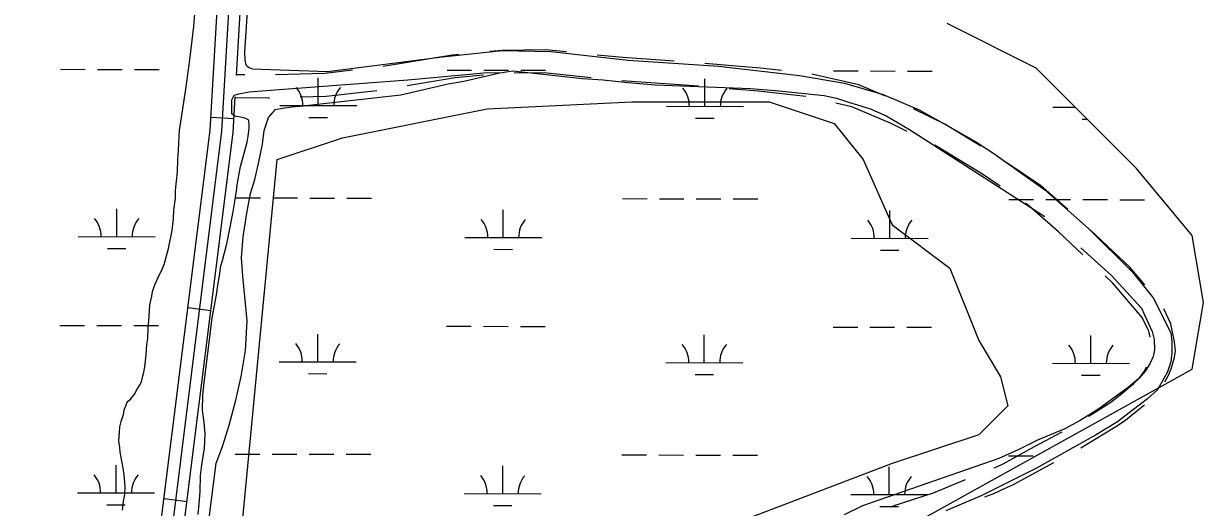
# Model space of a CAD drawing. Extents: x 3219052 to 3256913, y 800770 to 826146.
# Drawn here: x 3240658 to 3242190, y 818322 to 818950 of the extents above; entities that cross this region are included whole.
import ezdxf

# ---------------------------------------------------------------- set-up
doc = ezdxf.new("R2010")
doc.units = 0
for name, color, linetype in [('V-ROAD-CNTR', 7, 'Continuous'), ('V-SITE-VEGE', 7, 'Continuous'), ('V-TOPO-SHOR', 7, 'Continuous'), ('V-WETL-SWMP', 7, 'Continuous')]:
    doc.layers.add(name, color=color, linetype=linetype)

msp = doc.modelspace()

# ---------------------------------------------------------------- linework, layer by layer
at = {"layer": 'V-ROAD-CNTR'}
for p, q in [((3240945.8, 818883.5), (3240935.3, 818883.6)), ((3241534.8, 818868.7), (3241435, 818875.8)), ((3240901.6, 818828.4), (3240931.6, 818826.7)), ((3240871.8, 818581.3), (3240901.6, 818577.5)), ((3240840.8, 818333.2), (3240870.6, 818329.5))]:
    msp.add_line(p, q, dxfattribs=at)
for points in [[(3240834.6, 818283.6), (3240900.6, 818811.4), (3240942.9, 819537.8), (3240995.8, 820063), (3241040.3, 820494), (3241056, 820793.9), (3241055.1, 820808.3), (3241047.7, 820825.1), (3241037.9, 820840), (3241018.2, 820853.7), (3241002.6, 820861.2), (3240820.3, 820897.6), (3240425, 820976.8)], [(3240427.6, 820991.6), (3240823.2, 820912.3), (3241007.4, 820875.6), (3241025.8, 820866.7), (3241048.9, 820850.7), (3241061, 820832.2), (3241069.9, 820811.8), (3241071, 820794), (3241055.3, 820492.8), (3241010.8, 820061.5), (3240957.8, 819536.6), (3240915.6, 818810.1), (3240849.5, 818281.7)], [(3240934.8, 818882.7), (3240972.8, 819535.5), (3241025.7, 820059.9), (3241070.3, 820491.6), (3241086, 820794.1), (3241084.7, 820815.4), (3241074.2, 820839.4), (3241069, 820847.3)], [(3241223.9, 818909.9), (3241214.9, 818909.1), (3241125.1, 818894.2)], [(3241363.5, 818913.1), (3241335.7, 818915.8), (3241280.2, 818915.2), (3241263.7, 818913.7)], [(3241503, 818901), (3241436.5, 818905.8), (3241403.3, 818909.1)], [(3241642.4, 818889), (3241615, 818892), (3241542.9, 818898.1)], [(3241085.5, 818889.3), (3241049.4, 818885), (3240985.7, 818883.3)], [(3241255.6, 818882.8), (3241218.8, 818879.3), (3241156.6, 818869)], [(3241395.2, 818879.7), (3241334.4, 818885.8), (3241295.5, 818885.4)], [(3241777.6, 818855.8), (3241743.1, 818870.5), (3241682.1, 818884.3)], [(3241117.1, 818862.8), (3241051.5, 818855.1), (3241017.6, 818854.2)], [(3241674.1, 818855.4), (3241612.1, 818862.2), (3241574.6, 818865.3)], [(3240864.4, 818279.9), (3240930.5, 818808.7), (3240933.2, 818854.8)], [(3240977.6, 818853.1), (3240976.1, 818853.1), (3240933.2, 818853.7)], [(3241805.8, 818809.8), (3241785.1, 818820), (3241733.8, 818841.8), (3241713.1, 818846.5)], [(3241901.4, 818790.8), (3241854.5, 818819.2), (3241814, 818839.2)], [(3241926.3, 818739), (3241903.5, 818754.5), (3241841.6, 818792)], [(3242014.4, 818708.6), (3241978.9, 818739.5), (3241935.1, 818769.3)], [(3242033.8, 818649.7), (3242002.1, 818679.5), (3241960.5, 818715.7), (3241959.4, 818716.4)], [(3242114.2, 818610.7), (3242094.6, 818633.6), (3242043.8, 818681.5)], [(3242121, 818542.7), (3242119.5, 818550.5), (3242110.8, 818568.4), (3242072.9, 818612.9), (3242062.9, 818622.2)], [(3242140.4, 818484.6), (3242142.5, 818488.7), (3242144.8, 818493.4), (3242148.5, 818501.8), (3242150.7, 818508.8), (3242152.7, 818516.3), (3242154, 818525.6), (3242152.7, 818536.6), (3242148.2, 818560), (3242138.8, 818579.4)], [(3242041.3, 818440.3), (3242049.7, 818445.4), (3242060.4, 818452.2), (3242071.5, 818459.2), (3242080.4, 818466.6), (3242086.4, 818471.3), (3242093.2, 818476.8), (3242099.6, 818482.3), (3242107.7, 818490.3), (3242113.6, 818498.2), (3242115.7, 818502.2), (3242116.6, 818504.2)], [(3242031.1, 818399), (3242033.4, 818400.3), (3242046.9, 818408.6), (3242065.5, 818419.9), (3242076.5, 818426.9), (3242089.1, 818434.9), (3242099.2, 818443.2), (3242105.1, 818447.9), (3242112.5, 818453.8), (3242113.8, 818455)], [(3241918.5, 818373), (3241919.9, 818373.6), (3241930.5, 818378.4), (3241971.2, 818400.6), (3242006.8, 818420)], [(3241906.6, 818335.4), (3241918.1, 818339.9), (3241932.1, 818346.3), (3241943.9, 818351.5), (3241985.6, 818374.3), (3241996, 818379.9)], [(3241787.6, 818323.9), (3241840, 818340.7), (3241881.6, 818357.7)]]:
    msp.add_lwpolyline(points, dxfattribs=at)
at = {"layer": 'V-SITE-VEGE'}
for points in [[(3240858.1, 818757.6), (3240858.7, 818773.2), (3240859.7, 818785.3), (3240860.3, 818804), (3240860.8, 818811.1), (3240869, 818864.7), (3240874.2, 818903), (3240879.4, 818946), (3240880.9, 818962.7)], [(3240786.7, 818318.1), (3240788.2, 818329.7), (3240789.8, 818338.3), (3240790.3, 818348.9), (3240788.8, 818364.1), (3240787.8, 818372.7), (3240783.9, 818393.4), (3240783.4, 818399.5), (3240781.9, 818408.1), (3240782.9, 818419.2), (3240783.4, 818426.3), (3240785, 818433.3), (3240788, 818442.4), (3240789.1, 818448.5), (3240791.6, 818454.5), (3240792.6, 818457.6), (3240794.1, 818459.6), (3240797.7, 818462.6), (3240802.8, 818469.2), (3240804.8, 818473.2), (3240808.9, 818479.8), (3240811.4, 818484.8), (3240813.4, 818492.4), (3240814.5, 818497.4), (3240816, 818504), (3240817.6, 818519.7), (3240818.6, 818533.3), (3240819.6, 818540.9), (3240820.2, 818554.5), (3240821.2, 818564.1), (3240821.8, 818576.8), (3240822.3, 818584.8), (3240824.8, 818595.9), (3240825.9, 818602), (3240828.9, 818610.6), (3240831, 818615.6), (3240834.5, 818623.2), (3240837.6, 818628.8), (3240841.1, 818637.3), (3240846.7, 818658), (3240851.4, 818681.3), (3240852.9, 818696.9), (3240853.5, 818707.5), (3240855.5, 818723.2), (3240855.5, 818733.3), (3240858.1, 818757.6)]]:
    msp.add_lwpolyline(points, dxfattribs=at)
msp.add_lwpolyline([(3240940.9, 817936.8), (3240903.3, 817974.4), (3240912.7, 818049.6), (3240940.9, 818284.6), (3240987.8, 818773.3), (3241072.4, 818801.5), (3241260.2, 818839.1), (3241448, 818848.5), (3241626.4, 818848.5), (3241710.9, 818820.3), (3241748.5, 818773.3), (3241786.1, 818688.7), (3241861.2, 818632.3), (3241898.8, 818538.3), (3241926.9, 818491.3), (3241936.3, 818453.7), (3241898.8, 818416.1), (3241786.1, 818378.5), (3241588.9, 818303.4), (3241438.6, 818200), (3241325.9, 818115.4), (3241213.2, 818096.6), (3241063, 818021.4)], close=True, dxfattribs=at)
at = {"layer": 'V-TOPO-SHOR'}
for points in [[(3240955.1, 818891), (3240951.1, 818892.3), (3240948.1, 818894.5), (3240946.9, 818897.7), (3240946.1, 818902.9), (3240945.7, 818913), (3240954.5, 819045.7), (3240965, 819187.9), (3240973.3, 819344.7), (3240985.9, 819541), (3240994, 819659.1), (3241004, 819765.3), (3241018.2, 819895.3), (3241030.5, 820029.6)], [(3240955.1, 818891), (3241053, 818887.6), (3241202.2, 818906.8), (3241279.7, 818915), (3241343.2, 818913.9), (3241443.4, 818902.5), (3241560.8, 818894.8)], [(3241560.8, 818894.8), (3241666, 818882.6), (3241724.2, 818872.5), (3241774.4, 818858), (3241821.1, 818838.1), (3241871.3, 818809.9), (3241895.6, 818796), (3241918.1, 818781.1), (3241984.5, 818734.1), (3242041.3, 818684), (3242098.2, 818627.1), (3242125.2, 818593.7), (3242148.1, 818548.2), (3242149.4, 818536.7), (3242149.3, 818522.3), (3242147.8, 818510.9), (3242143.7, 818497.7), (3242139.1, 818489.2), (3242130.5, 818474.5), (3242117.7, 818462.6), (3242099.6, 818448.7), (3242078.7, 818432.9), (3242050.4, 818415.4), (3241973.4, 818372.6), (3241902.8, 818337.3), (3241855.8, 818317.4)], [(3240885.3, 818312.4), (3240886.5, 818326.1), (3240887.7, 818342.5), (3240888.1, 818363.2), (3240889.8, 818376.8), (3240893.3, 818398.5), (3240894.3, 818417.3), (3240893, 818431.8), (3240890.8, 818448), (3240891, 818467.2), (3240893.1, 818484), (3240895.5, 818504.1), (3240903.4, 818567.9), (3240908.9, 818597.5), (3240910.6, 818610.1), (3240912.6, 818622.4), (3240914.7, 818635.2), (3240916.6, 818642.3), (3240922.1, 818664.1), (3240925.9, 818681.1), (3240929.9, 818703.3), (3240932.8, 818718.9), (3240934.7, 818732.5), (3240935.7, 818740.6), (3240940.1, 818764.3), (3240945, 818781.6), (3240948.8, 818795.9), (3240950, 818803.8), (3240951.1, 818813.8), (3240951.3, 818817.6), (3240950.8, 818824.5), (3240946.8, 818826.6), (3240944.2, 818827.4), (3240932.5, 818829.7), (3240929, 818832.9), (3240929, 818838.3), (3240928.6, 818844.9), (3240929, 818851), (3240931.9, 818857.2), (3240938.1, 818858.5), (3240951.3, 818861.1), (3240984.6, 818863.8), (3241157.4, 818876.9), (3241260.8, 818886.6), (3241276.6, 818886.2), (3241293.6, 818888.4), (3241384, 818878.5), (3241411.1, 818876.7), (3241443.1, 818873.6), (3241478.5, 818870.5), (3241602.4, 818865.7), (3241617.7, 818864.5), (3241634.8, 818863.1), (3241672.8, 818859.2), (3241697.9, 818856.5), (3241713.9, 818853.1), (3241729.3, 818848), (3241741.2, 818844.4), (3241758.9, 818838.7)], [(3240899.5, 818307.6), (3240908.5, 818378.9), (3240916.5, 818400.8), (3240925.4, 818428.4), (3240934.2, 818460.8), (3240941.1, 818491.5), (3240946.4, 818525.5), (3240948.8, 818564), (3240943.1, 818621.8), (3240941.3, 818645.7), (3240943.6, 818673), (3240948.2, 818703.9), (3240953, 818729.1), (3240958.5, 818747.4), (3240963.5, 818768.1), (3240968.6, 818793.3), (3240970.6, 818811.2), (3240976.5, 818828), (3240985.3, 818838.3), (3240994.8, 818840.3), (3241006.6, 818842), (3241021.3, 818843.3), (3241043.8, 818845.8), (3241148.3, 818857.4), (3241209.8, 818871.6), (3241229.9, 818875.3), (3241276.6, 818886.2)], [(3241758.9, 818838.7), (3241779.2, 818829.6), (3241808.7, 818812.2), (3241984.5, 818699.6)], [(3242031.1, 818658.8), (3242071.1, 818622.7), (3242109.8, 818580.6), (3242113.9, 818571.7), (3242119, 818560.4), (3242123.8, 818550.2), (3242126.4, 818539.5), (3242126.6, 818526.3), (3242124.9, 818517.6), (3242121.3, 818509), (3242115.2, 818498.8), (3242106.3, 818489.1), (3242092.4, 818477.2), (3242073.9, 818464.1), (3242055.7, 818450.6), (3242045.2, 818443.5), (3242030.3, 818434.3), (3242010.5, 818423.6), (3241975, 818409), (3241950.7, 818396.8), (3241924.7, 818385), (3241747.6, 818323.7), (3241724, 818311.9)]]:
    msp.add_lwpolyline(points, dxfattribs=at)
at = {"layer": 'V-WETL-SWMP'}
for p, q in [((3241973.2, 818892), (3241857.5, 818949.9)), ((3240706.3, 818890.6), (3240738.3, 818890.5)), ((3240754.3, 818890.5), (3240786.3, 818890.4)), ((3240802.3, 818890.4), (3240834.3, 818890.3)), ((3241041.1, 818843.5), (3241041.1, 818879.5)), ((3241208.2, 818889.6), (3241240.2, 818889.5)), ((3241256.2, 818889.5), (3241288.2, 818889.4)), ((3241304.2, 818889.4), (3241336.2, 818889.3)), ((3241543, 818842.4), (3241543, 818878.4)), ((3241710.1, 818888.5), (3241742.1, 818888.4)), ((3241758.1, 818888.4), (3241790.1, 818888.3)), ((3241806.1, 818888.3), (3241838.1, 818888.2)), ((3242103.5, 818761.6), (3241973.2, 818892)), ((3240991.1, 818843.6), (3241091.1, 818843.4)), ((3241493, 818842.5), (3241593, 818842.3)), ((3241994.9, 818841.5), (3242023.8, 818841.4)), ((3241029, 818828.1), (3241053, 818828)), ((3241530.9, 818827), (3241554.9, 818827)), ((3242032.8, 818826), (3242039.2, 818825.9)), ((3242175.8, 818674.8), (3242103.5, 818761.6)), ((3240934, 818723.6), (3240966, 818723.6)), ((3240982, 818723.5), (3241014, 818723.5)), ((3241030, 818723.4), (3241062, 818723.4)), ((3241078, 818723.3), (3241110, 818723.3)), ((3241435.9, 818722.6), (3241467.9, 818722.5)), ((3241483.9, 818722.5), (3241515.9, 818722.4)), ((3241531.9, 818722.4), (3241563.9, 818722.3)), ((3241579.9, 818722.3), (3241611.9, 818722.2)), ((3241937.8, 818721.5), (3241969.8, 818721.5)), ((3241985.8, 818721.4), (3242017.8, 818721.4)), ((3242033.8, 818721.3), (3242065.8, 818721.3)), ((3242081.8, 818721.2), (3242113.8, 818721.2)), ((3240779.3, 818673.2), (3240779.3, 818709.2)), ((3241281.2, 818672.2), (3241281.2, 818708.2)), ((3241783.1, 818671.1), (3241783.1, 818707.1)), ((3240729.3, 818673.3), (3240829.3, 818673.1)), ((3241231.2, 818672.3), (3241331.2, 818672.1)), ((3241733.1, 818671.2), (3241833.1, 818671)), ((3242190.3, 818587.9), (3242175.8, 818674.8)), ((3240767.2, 818657.8), (3240791.2, 818657.8)), ((3241269.1, 818656.8), (3241293.1, 818656.7)), ((3241771, 818655.7), (3241795, 818655.6)), ((3242175.8, 818501), (3242190.3, 818587.9)), ((3240705.6, 818557.9), (3240737.6, 818557.9)), ((3240753.6, 818557.8), (3240785.6, 818557.8)), ((3240801.6, 818557.7), (3240833.6, 818557.7)), ((3241207.5, 818556.9), (3241239.5, 818556.8)), ((3241255.5, 818556.8), (3241287.5, 818556.7)), ((3241303.5, 818556.7), (3241335.5, 818556.6)), ((3241040.4, 818510.8), (3241040.4, 818546.8)), ((3241542.3, 818509.7), (3241542.3, 818545.7)), ((3241709.4, 818555.8), (3241741.4, 818555.8)), ((3241757.4, 818555.7), (3241789.4, 818555.7)), ((3241805.4, 818555.6), (3241837.4, 818555.6)), ((3242044.2, 818508.7), (3242044.2, 818544.7)), ((3240990.4, 818510.9), (3241090.4, 818510.7)), ((3241028.3, 818495.4), (3241052.3, 818495.3)), ((3241492.3, 818509.9), (3241592.3, 818509.6)), ((3241495.7, 818124.4), (3242175.8, 818501)), ((3241994.2, 818508.8), (3242094.2, 818508.6)), ((3241530.2, 818494.3), (3241554.2, 818494.3)), ((3242032.1, 818493.3), (3242056.1, 818493.2)), ((3240933.3, 818391), (3240965.3, 818390.9)), ((3240981.3, 818390.9), (3241013.3, 818390.8)), ((3241029.3, 818390.8), (3241061.3, 818390.7)), ((3241077.3, 818390.7), (3241109.3, 818390.6)), ((3241435.2, 818389.9), (3241467.2, 818389.8)), ((3241483.2, 818389.8), (3241515.2, 818389.7)), ((3241531.2, 818389.7), (3241563.2, 818389.6)), ((3241579.2, 818389.6), (3241611.2, 818389.5)), ((3241937.1, 818388.8), (3241969.1, 818388.8)), ((3240778.6, 818340.5), (3240778.6, 818376.5)), ((3241280.5, 818339.5), (3241280.5, 818375.5)), ((3241782.4, 818338.4), (3241782.5, 818374.4)), ((3240728.6, 818340.6), (3240828.6, 818340.4)), ((3241230.5, 818339.6), (3241330.5, 818339.4)), ((3241732.4, 818338.5), (3241832.4, 818338.3)), ((3240766.5, 818325.1), (3240790.5, 818325.1)), ((3241268.4, 818324.1), (3241292.4, 818324)), ((3241770.3, 818323), (3241794.3, 818323))]:
    msp.add_line(p, q, dxfattribs=at)
for centre, start, end in [((3240985.8, 818844.1), 359.1081, 40.6518), ((3241096.3, 818843.8), 139.1081, 180.6517), ((3241487.7, 818843), 359.1081, 40.6518), ((3241598.2, 818842.8), 139.1081, 180.6517), ((3240724, 818673.8), 359.1081, 40.6518), ((3240834.5, 818673.6), 139.1081, 180.6517), ((3241225.9, 818672.7), 359.1081, 40.6518), ((3241336.4, 818672.5), 139.1081, 180.6517), ((3241727.8, 818671.7), 359.1081, 40.6518), ((3241838.3, 818671.5), 139.1081, 180.6517), ((3240985.1, 818511.4), 359.1081, 40.6518), ((3241095.6, 818511.2), 139.1081, 180.6517), ((3241487, 818510.3), 359.1081, 40.6518), ((3241597.5, 818510.1), 139.1081, 180.6517), ((3241988.9, 818509.3), 359.1081, 40.6518), ((3242099.4, 818509.1), 139.1081, 180.6517), ((3240723.3, 818341.1), 359.1081, 40.6518), ((3240833.8, 818340.9), 139.1081, 180.6517), ((3241225.2, 818340.1), 359.1081, 40.6518), ((3241335.7, 818339.8), 139.1081, 180.6517), ((3241727.1, 818339), 359.1081, 40.6518), ((3241837.6, 818338.8), 139.1081, 180.6517)]:
    msp.add_arc(centre, 35.2, start, end, dxfattribs=at)

doc.saveas('drawing.dxf')
